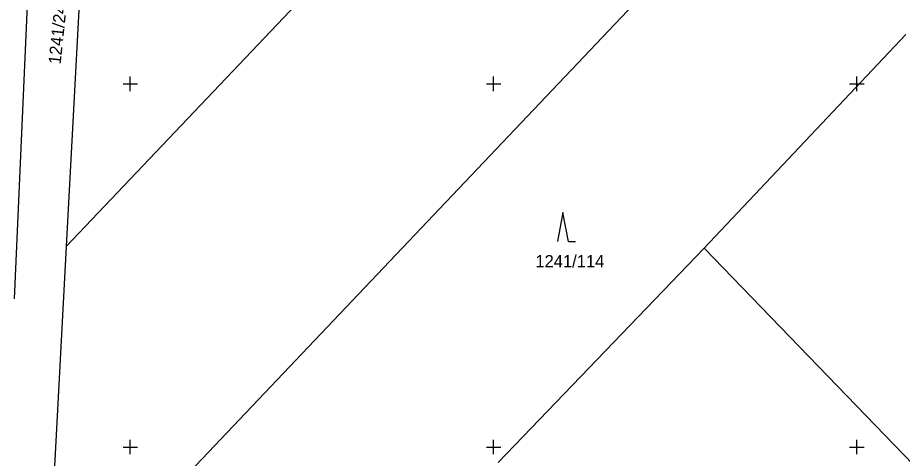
# Model space of a CAD drawing. Extents: x -776734 to -748832, y -1118122 to -976986.
# Drawn here: x -751615.5 to -751493.8, y -1114751.6 to -1114690.9 of the extents above; entities that cross this region are included whole.
import ezdxf

# ---------------------------------------------------------------- set-up
doc = ezdxf.new("R2010")
doc.units = 0
for name, color, linetype in [('KM_Hranice parcel', 7, 'Continuous'), ('KM_Parcelní čísla', 7, 'Continuous'), ('KM_Značky kultur', 7, 'Continuous'), ('Level 61 Křížky', 7, 'Continuous')]:
    doc.layers.add(name, color=color, linetype=linetype)

msp = doc.modelspace()

# ---------------------------------------------------------------- linework, layer by layer
at = {"layer": 'KM_Hranice parcel'}
for p, q in [((-751508.72, -1114617.03), (-751608.83, -1114722.39)), ((-751499.96, -1114656.64), (-751611.61, -1114774.25)), ((-751605.57, -1114662.3), (-751608.83, -1114722.39)), ((-751615.92, -1114729.62), (-751613.29, -1114669.83)), ((-751521.01, -1114722.63), (-751493.26, -1114693.21)), ((-751608.83, -1114722.39), (-751611.61, -1114774.25)), ((-751549.39, -1114752.11), (-751521.01, -1114722.63)), ((-751521.01, -1114722.63), (-751460.63, -1114785.23))]:
    msp.add_line(p, q, dxfattribs=at)
at = {"layer": 'KM_Značky kultur'}
for p, q in [((-751540.46, -1114717.72), (-751541.21, -1114721.72)), ((-751539.71, -1114721.72), (-751540.46, -1114717.72)), ((-751539.71, -1114721.72), (-751538.714, -1114721.72))]:
    msp.add_line(p, q, dxfattribs=at)
at = {"layer": 'Level 61 Křížky'}
for p, q in [((-751600, -1114700), (-751600, -1114699)), ((-751550, -1114700), (-751550, -1114699)), ((-751500, -1114700), (-751500, -1114699)), ((-751601, -1114700), (-751599, -1114700)), ((-751600, -1114701), (-751600, -1114700)), ((-751551, -1114700), (-751549, -1114700)), ((-751550, -1114701), (-751550, -1114700)), ((-751501, -1114700), (-751499, -1114700)), ((-751500, -1114701), (-751500, -1114700)), ((-751601, -1114750), (-751599, -1114750)), ((-751600, -1114750), (-751600, -1114749)), ((-751600, -1114751), (-751600, -1114750)), ((-751551, -1114750), (-751549, -1114750)), ((-751550, -1114750), (-751550, -1114749)), ((-751550, -1114751), (-751550, -1114750)), ((-751501, -1114750), (-751499, -1114750)), ((-751500, -1114750), (-751500, -1114749)), ((-751500, -1114751), (-751500, -1114750))]:
    msp.add_line(p, q, dxfattribs=at)

# ---------------------------------------------------------------- texts
at = {"layer": 'KM_Parcelní čísla'}
msp.add_text('1241/245', height=1.7, rotation=84, dxfattribs=at).set_placement((-751609.593, -1114697.376))
msp.add_text('1241/114', height=1.7, dxfattribs=at).set_placement((-751544.25, -1114725.27))

doc.saveas('drawing.dxf')
